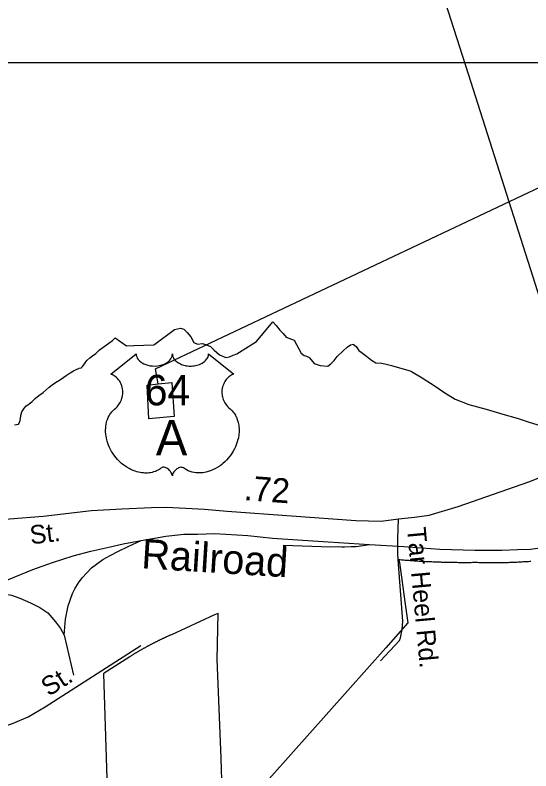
# Model space of a CAD drawing. Extents: x 2220236 to 2384410, y 720751 to 894131.
# Drawn here: x 2265814 to 2268441, y 801203 to 805050 of the extents above; entities that cross this region are included whole.
import ezdxf

# ---------------------------------------------------------------- set-up
doc = ezdxf.new("R2010")
doc.units = 0
doc.layers.add('Default', color=7, linetype='Continuous')

msp = doc.modelspace()

# ---------------------------------------------------------------- linework, layer by layer
at = {"layer": 'Default'}
msp.add_line((2266064.2, 801894.1), (2266112.2, 801690.6), dxfattribs=at)
for points in [[(2267578.8, 806444.3), (2268122, 804750.5), (2268572.1, 803339.8), (2268657, 803110.3), (2268685.3, 803070.6), (2268722.1, 803045.2), (2268750.4, 803022.5), (2268824.1, 802972.9), (2268856.2, 802947.5), (2268871.2, 802931.9), (2268892.2, 802903.7), (2268906.6, 802862.7)], [(2266541.9, 803174.1), (2266529.3, 803249.9), (2270077.8, 804926.4), (2273011.9, 804991.9)], [(2256785.4, 804809.4), (2269207.8, 804809.4), (2269207.8, 792904.9), (2256785.4, 792904.9), (2256785.4, 804809.4)], [(2265166, 802315.7), (2265298.1, 802370.5), (2265407.6, 802413.9), (2265513.3, 802442.3), (2265637.8, 802463), (2265785, 802485.7), (2265957.7, 802499.9), (2266204, 802528.2), (2266357.6, 802537), (2266509.3, 802544.2), (2266583.3, 802545.2), (2266684.3, 802540), (2266778.2, 802534.8), (2266894.8, 802525.3), (2267548.7, 802477.2), (2267678.9, 802474.4), (2267766.7, 802485.7), (2267848.8, 802494.2), (2267922.4, 802505.5), (2268071, 802549.4), (2268430.5, 802674.1), (2268906.6, 802862.7), (2270890.6, 803651.4), (2271591.2, 803921.9)], [(2266674, 803451.8), (2266690.8, 803435.3), (2266709, 803412.3), (2266724, 803384.2), (2266742.8, 803375.1), (2266768.2, 803378.1), (2266789.2, 803372.2), (2266810, 803362.8), (2266828.2, 803345.4), (2266840.8, 803333.5), (2266854.5, 803321.4), (2266887, 803306.7), (2266905.5, 803311.4), (2266925, 803319.7), (2266943.8, 803326.6), (2266970.8, 803342.5), (2266975.5, 803346.6), (2267043.2, 803389.2), (2267127.5, 803488.3), (2267144.2, 803469.4), (2267162.2, 803445.8), (2267179, 803429.2), (2267195, 803411.6), (2267235.2, 803396), (2267270.8, 803329.6), (2267287, 803317.6), (2267292.5, 803315.5), (2267297.8, 803313.5), (2267310.8, 803308.5), (2267312.8, 803305.6), (2267337.5, 803277.1), (2267367.8, 803267.4), (2267406, 803262.9), (2267422.5, 803274.9), (2267439.2, 803291.7), (2267454.2, 803312.1), (2267485.8, 803342.8), (2267505.8, 803359.2), (2267522.8, 803371.6), (2267536.8, 803374.5), (2267538.2, 803373.9), (2267550.5, 803363.5), (2267565.5, 803342.6), (2267577.2, 803334.2), (2267604.5, 803313.4), (2267628.8, 803294.5), (2267650.8, 803280.4), (2267681.8, 803279.2), (2267704.5, 803272.8), (2267730.5, 803266.3), (2267783.8, 803251.8), (2267826.2, 803239.4), (2267832.2, 803235.7), (2267888, 803204.2), (2267952.8, 803160.9), (2267997.8, 803131.7), (2268055.5, 803095.8), (2268125.2, 803068.9), (2268212.8, 803044), (2268298.2, 803019.6), (2268371.5, 802998.5), (2268433, 802978.9), (2268493, 802959)], [(2266674, 803451.8), (2266690.8, 803435.3), (2266709, 803412.3), (2266724, 803384.2), (2266742.8, 803375.1), (2266768.2, 803378.1), (2266789.2, 803372.2), (2266810, 803362.8), (2266828.2, 803345.4), (2266840.8, 803333.5), (2266854.5, 803321.4), (2266887, 803306.7), (2266905.5, 803311.4), (2266925, 803319.7), (2266943.8, 803326.6), (2266970.8, 803342.5), (2266975.5, 803346.6), (2267043.2, 803389.2), (2267127.5, 803488.3), (2267144.2, 803469.4), (2267162.2, 803445.8), (2267179, 803429.2), (2267195, 803411.6), (2267235.2, 803396), (2267270.8, 803329.6), (2267287, 803317.6), (2267292.5, 803315.5), (2267297.8, 803313.5), (2267310.8, 803308.5), (2267312.8, 803305.6), (2267337.5, 803277.1), (2267367.8, 803267.4), (2267406, 803262.9), (2267422.5, 803274.9), (2267439.2, 803291.7), (2267454.2, 803312.1), (2267485.8, 803342.8), (2267505.8, 803359.2), (2267522.8, 803371.6), (2267536.8, 803374.5), (2267538.2, 803373.9), (2267550.5, 803363.5), (2267565.5, 803342.6), (2267577.2, 803334.2), (2267604.5, 803313.4), (2267628.8, 803294.5), (2267650.8, 803280.4), (2267681.8, 803279.2), (2267704.5, 803272.8), (2267730.5, 803266.3), (2267783.8, 803251.8), (2267826.2, 803239.4), (2267832.2, 803235.7), (2267888, 803204.2), (2267952.8, 803160.9), (2267997.8, 803131.7), (2268055.5, 803095.8), (2268125.2, 803068.9), (2268212.8, 803044), (2268298.2, 803019.6), (2268371.5, 802998.5), (2268433, 802978.9), (2268493, 802959)], [(2265811.8, 802965.2), (2265820.5, 802966.2), (2265831.2, 802967.6), (2265837.8, 802979.6), (2265842.2, 802996.9), (2265842.5, 803012.5), (2265848.8, 803030.4), (2265858.2, 803046.3), (2265868.8, 803059.4), (2265886.2, 803071), (2265899, 803082), (2265916.5, 803098), (2265935.8, 803113.9), (2265956.5, 803129.1), (2265972.2, 803142.1), (2265988.2, 803156.3), (2266002.8, 803168.4), (2266020.2, 803179.8), (2266028.5, 803184.8), (2266031.2, 803186.3), (2266050.5, 803198.1), (2266074.5, 803215.9), (2266094.8, 803230), (2266112.2, 803238.9), (2266128.8, 803248.2), (2266138.8, 803251.9), (2266141, 803253.3), (2266151.5, 803255.6), (2266153, 803256.2), (2266159.8, 803263.8), (2266166.8, 803274.8), (2266178.8, 803291.3), (2266194.8, 803306.2), (2266209, 803315.5), (2266224.8, 803327.6), (2266243.8, 803345.9), (2266267, 803363), (2266291, 803381), (2266309.5, 803394.4), (2266324.2, 803406.9), (2266382.2, 803366.9), (2266418.2, 803368), (2266419.8, 803367.8), (2266469, 803369.6), (2266520.2, 803371.2), (2266525.8, 803375.3), (2266626, 803449.9), (2266656, 803457.4), (2266674, 803451.8)], [(2265811.8, 802965.2), (2265820.5, 802966.2), (2265831.2, 802967.6), (2265837.8, 802979.6), (2265842.2, 802996.9), (2265842.5, 803012.5), (2265848.8, 803030.4), (2265858.2, 803046.3), (2265868.8, 803059.4), (2265886.2, 803071), (2265899, 803082), (2265916.5, 803098), (2265935.8, 803113.9), (2265956.5, 803129.1), (2265972.2, 803142.1), (2265988.2, 803156.3), (2266002.8, 803168.4), (2266020.2, 803179.8), (2266028.5, 803184.8), (2266031.2, 803186.3), (2266050.5, 803198.1), (2266074.5, 803215.9), (2266094.8, 803230), (2266112.2, 803238.9), (2266128.8, 803248.2), (2266138.8, 803251.9), (2266141, 803253.3), (2266151.5, 803255.6), (2266153, 803256.2), (2266159.8, 803263.8), (2266166.8, 803274.8), (2266178.8, 803291.3), (2266194.8, 803306.2), (2266209, 803315.5), (2266224.8, 803327.6), (2266243.8, 803345.9), (2266267, 803363), (2266291, 803381), (2266309.5, 803394.4), (2266324.2, 803406.9), (2266382.2, 803366.9), (2266418.2, 803368), (2266419.8, 803367.8), (2266469, 803369.6), (2266520.2, 803371.2), (2266525.8, 803375.3), (2266626, 803449.9), (2266656, 803457.4), (2266674, 803451.8)], [(2267619.1, 802356.4), (2267793.2, 802346), (2267885.2, 802338.9), (2267977.3, 802331.8), (2268155.1, 802327.5), (2268227.3, 802326.3), (2268293.1, 802326.9), (2268373.1, 802329.6), (2268438.9, 802332.3), (2268548.8, 802347.2), (2268706.5, 802374.7), (2273201.7, 803292.5)], [(2266541.9, 803174.1), (2266611.8, 803180.6), (2266623.6, 803006.8), (2266495.6, 802995.7), (2266486, 803167.4), (2266541.9, 803174.1)], [(2267674.8, 801763.2), (2267771.7, 801866.2), (2267777.6, 801880.1), (2267785.2, 801922.3), (2267788.7, 801966.2), (2267765.9, 802255.8), (2267763.6, 802305.8), (2267762.8, 802385.8), (2267766.7, 802485.7)], [(2266455.6, 802375.5), (2266581.3, 802398.7), (2266673.2, 802407.6), (2266743, 802408.1), (2266831, 802411.1), (2266999, 802400.6), (2267125.1, 802387.8), (2267409.2, 802368.6), (2267619.1, 802356.4)], [(2265640.4, 802110), (2265779.7, 802177.3), (2265905.2, 802228.5), (2266004.9, 802263.4), (2266110.5, 802298.2), (2266200.2, 802321.2), (2266292, 802342.1), (2266363.7, 802358.6), (2266455.6, 802375.5)], [(2266064.2, 801894.1), (2266071.5, 801976.1), (2266084.9, 802044.2), (2266106.2, 802106.4), (2266118.1, 802130.5), (2266137.7, 802160.7), (2266155.4, 802186.7), (2266203, 802237.1), (2266260.5, 802279.7), (2266298.3, 802300.1), (2266340.2, 802322.5), (2266389.8, 802344.8), (2266455.6, 802375.5)], [(2267179.3, 802352.3), (2267421.3, 802344.5), (2267459.3, 802344.9), (2267477.4, 802343.2), (2267491.4, 802343.3), (2267525.3, 802345.6), (2267551.3, 802345.8), (2267619.1, 802356.4)], [(2268396, 802266.2), (2268389.5, 802265.8), (2268383, 802265.4), (2268376.5, 802265.1), (2268370, 802264.8), (2268363.8, 802264.5), (2268357.2, 802264.2), (2268350.8, 802263.9), (2268344.2, 802263.7), (2268337.8, 802263.4), (2268331.2, 802263.2), (2268325, 802263), (2268318.5, 802262.8), (2268312, 802262.6), (2268305.5, 802262.5), (2268299, 802262.4), (2268292.5, 802262.2), (2268286, 802262.1), (2268279.8, 802262.1), (2268273.2, 802262), (2268266.8, 802261.9), (2268260.2, 802261.9), (2268253.8, 802261.9), (2268247.2, 802261.9), (2268240.8, 802261.9), (2268234.5, 802261.9), (2268228, 802262), (2268221.5, 802262.1), (2268215, 802262.1), (2268208.5, 802262.2), (2268202, 802262.4), (2268195.5, 802262.5), (2268189.2, 802262.6), (2268182.8, 802262.8), (2268176.2, 802263), (2268169.8, 802263.2), (2268162.5, 802263.4), (2268156, 802263.4), (2268149.5, 802263.2), (2268143.2, 802263.2), (2268136.8, 802263.1), (2268130.2, 802263.1), (2268123.8, 802263.1), (2268117.2, 802263), (2268110.8, 802263), (2268104.2, 802263), (2268097.8, 802263), (2268091.5, 802263), (2268085, 802263.1), (2268078.5, 802263.1), (2268072, 802263.1), (2268065.5, 802263.2), (2268059, 802263.2), (2268052.5, 802263.3), (2268046.2, 802263.4), (2268039.8, 802263.5), (2268033.2, 802263.6), (2268026.8, 802263.8), (2268020.2, 802263.9), (2268013.8, 802264), (2268007.2, 802264.2), (2268001, 802264.4), (2267994.5, 802264.5), (2267988, 802264.7), (2267981.5, 802264.9), (2267975, 802265.1), (2267968.5, 802265.3), (2267962.2, 802265.6), (2267955.8, 802265.8), (2267949.2, 802266.1), (2267942.8, 802266.3), (2267936.2, 802266.6), (2267929.8, 802266.9), (2267923.2, 802267.2), (2267917, 802267.5), (2267910.5, 802267.8), (2267904, 802268.1), (2267897.5, 802268.5), (2267891, 802268.8), (2267884.8, 802269.2), (2267878.2, 802269.6), (2267871.8, 802269.9), (2267865.2, 802270.3), (2267858.8, 802270.8), (2267852.2, 802271.2), (2267846, 802271.6), (2267839.5, 802272), (2267833, 802272.5), (2267826.5, 802272.9), (2267820, 802273.4), (2267813.8, 802273.9), (2267807.2, 802274.4), (2267800.8, 802274.9), (2267794.2, 802275.4), (2267788, 802275.9), (2267781.5, 802276.4), (2267775, 802277), (2267771.8, 802277.3), (2267769.2, 802277.6), (2267771.2, 802263.9)], [(2268396, 802266.2), (2268389.5, 802265.8), (2268383, 802265.4), (2268376.5, 802265.1), (2268370, 802264.8), (2268363.8, 802264.5), (2268357.2, 802264.2), (2268350.8, 802263.9), (2268344.2, 802263.7), (2268337.8, 802263.4), (2268331.2, 802263.2), (2268325, 802263), (2268318.5, 802262.8), (2268312, 802262.6), (2268305.5, 802262.5), (2268299, 802262.4), (2268292.5, 802262.2), (2268286, 802262.1), (2268279.8, 802262.1), (2268273.2, 802262), (2268266.8, 802261.9), (2268260.2, 802261.9), (2268253.8, 802261.9), (2268247.2, 802261.9), (2268240.8, 802261.9), (2268234.5, 802261.9), (2268228, 802262), (2268221.5, 802262.1), (2268215, 802262.1), (2268208.5, 802262.2), (2268202, 802262.4), (2268195.5, 802262.5), (2268189.2, 802262.6), (2268182.8, 802262.8), (2268176.2, 802263), (2268169.8, 802263.2), (2268162.5, 802263.4), (2268156, 802263.4), (2268149.5, 802263.2), (2268143.2, 802263.2), (2268136.8, 802263.1), (2268130.2, 802263.1), (2268123.8, 802263.1), (2268117.2, 802263), (2268110.8, 802263), (2268104.2, 802263), (2268097.8, 802263), (2268091.5, 802263), (2268085, 802263.1), (2268078.5, 802263.1), (2268072, 802263.1), (2268065.5, 802263.2), (2268059, 802263.2), (2268052.5, 802263.3), (2268046.2, 802263.4), (2268039.8, 802263.5), (2268033.2, 802263.6), (2268026.8, 802263.8), (2268020.2, 802263.9), (2268013.8, 802264), (2268007.2, 802264.2), (2268001, 802264.4), (2267994.5, 802264.5), (2267988, 802264.7), (2267981.5, 802264.9), (2267975, 802265.1), (2267968.5, 802265.3), (2267962.2, 802265.6), (2267955.8, 802265.8), (2267949.2, 802266.1), (2267942.8, 802266.3), (2267936.2, 802266.6), (2267929.8, 802266.9), (2267923.2, 802267.2), (2267917, 802267.5), (2267910.5, 802267.8), (2267904, 802268.1), (2267897.5, 802268.5), (2267891, 802268.8), (2267884.8, 802269.2), (2267878.2, 802269.6), (2267871.8, 802269.9), (2267865.2, 802270.3), (2267858.8, 802270.8), (2267852.2, 802271.2), (2267846, 802271.6), (2267839.5, 802272), (2267833, 802272.5), (2267826.5, 802272.9), (2267820, 802273.4), (2267813.8, 802273.9), (2267807.2, 802274.4), (2267800.8, 802274.9), (2267794.2, 802275.4), (2267788, 802275.9), (2267781.5, 802276.4), (2267775, 802277), (2267771.8, 802277.3), (2267769.2, 802277.6), (2267771.2, 802263.9)], [(2267771.2, 802263.9), (2267799.2, 802063.7), (2267814.5, 801956.6), (2267702.2, 801830.4), (2267025, 801069)], [(2267771.2, 802263.9), (2267799.2, 802063.7), (2267814.5, 801956.6), (2267702.2, 801830.4), (2267025, 801069)], [(2268441, 802269.2), (2268434.8, 802268.8), (2268428.2, 802268.2), (2268421.8, 802267.8), (2268415.2, 802267.4), (2268408.8, 802266.9), (2268402.5, 802266.6), (2268396, 802266.2)], [(2268441, 802269.2), (2268434.8, 802268.8), (2268428.2, 802268.2), (2268421.8, 802267.8), (2268415.2, 802267.4), (2268408.8, 802266.9), (2268402.5, 802266.6), (2268396, 802266.2)], [(2265640.4, 802110), (2265698.3, 802108.6), (2265752.5, 802105.1), (2265796.5, 802097.4), (2265838.5, 802081.9), (2265892.8, 802058.4), (2265940.9, 802034.8), (2265981.2, 802007.2), (2266019.6, 801961.6), (2266045.9, 801927.9), (2266064.2, 801894.1)], [(2266869.5, 801101.6), (2266863, 801267.6), (2266843.5, 801772.4), (2266848, 802005), (2266830.2, 801997.1), (2266610, 801896.5), (2266604.5, 801894.2), (2266602, 801893), (2266599.2, 801891.8), (2266596.5, 801890.5), (2266593.8, 801889.3), (2266591, 801888.1), (2266588.2, 801886.8), (2266585.5, 801885.6), (2266582.8, 801884.3), (2266580, 801883.1), (2266577.2, 801881.8), (2266574.5, 801880.6), (2266571.8, 801879.2), (2266569.2, 801878), (2266566.5, 801876.7), (2266563.8, 801875.4), (2266561, 801874.1), (2266558.2, 801872.8), (2266555.5, 801871.6), (2266553, 801870.2), (2266550.2, 801868.9), (2266547.5, 801867.6), (2266544.8, 801866.2), (2266542.2, 801864.9), (2266539.5, 801863.6), (2266536.8, 801862.3), (2266534, 801860.9), (2266531.5, 801859.6), (2266528.8, 801858.2), (2266526, 801856.9), (2266523.2, 801855.6), (2266520.8, 801854.2), (2266518, 801852.8), (2266515.2, 801851.4), (2266512.8, 801850.1), (2266510, 801848.7), (2266507.2, 801847.2), (2266504.8, 801845.9), (2266502, 801844.5), (2266499.5, 801843.1), (2266496.8, 801841.7), (2266494, 801840.2), (2266491.5, 801838.8), (2266488.8, 801837.4), (2266486.2, 801836), (2266483.5, 801834.6), (2266481, 801833.1), (2266478.2, 801831.7), (2266475.8, 801830.2), (2266473, 801828.8), (2266470.5, 801827.3), (2266467.8, 801825.9), (2266465.2, 801824.4), (2266462.5, 801822.9), (2266460, 801821.4), (2266457.2, 801819.9), (2266454.8, 801818.4), (2266452.2, 801817), (2266449.5, 801815.5), (2266447, 801814), (2266444.2, 801812.5), (2266441.8, 801810.9), (2266439.2, 801809.4), (2266436.5, 801807.9), (2266434, 801806.4), (2266431.5, 801804.9), (2266428.8, 801803.3), (2266426.2, 801801.8), (2266423.8, 801800.2), (2266421, 801798.7), (2266418.5, 801797.2), (2266416, 801795.6), (2266413.5, 801794.1), (2266410.8, 801792.5), (2266408.2, 801790.9), (2266405.8, 801789.3), (2266403.2, 801787.8), (2266400.8, 801786.2), (2266398, 801784.6), (2266267.2, 801700), (2266263.5, 801697.6), (2266285.5, 801058.1)], [(2266869.5, 801101.6), (2266863, 801267.6), (2266843.5, 801772.4), (2266848, 802005), (2266830.2, 801997.1), (2266610, 801896.5), (2266604.5, 801894.2), (2266602, 801893), (2266599.2, 801891.8), (2266596.5, 801890.5), (2266593.8, 801889.3), (2266591, 801888.1), (2266588.2, 801886.8), (2266585.5, 801885.6), (2266582.8, 801884.3), (2266580, 801883.1), (2266577.2, 801881.8), (2266574.5, 801880.6), (2266571.8, 801879.2), (2266569.2, 801878), (2266566.5, 801876.7), (2266563.8, 801875.4), (2266561, 801874.1), (2266558.2, 801872.8), (2266555.5, 801871.6), (2266553, 801870.2), (2266550.2, 801868.9), (2266547.5, 801867.6), (2266544.8, 801866.2), (2266542.2, 801864.9), (2266539.5, 801863.6), (2266536.8, 801862.3), (2266534, 801860.9), (2266531.5, 801859.6), (2266528.8, 801858.2), (2266526, 801856.9), (2266523.2, 801855.6), (2266520.8, 801854.2), (2266518, 801852.8), (2266515.2, 801851.4), (2266512.8, 801850.1), (2266510, 801848.7), (2266507.2, 801847.2), (2266504.8, 801845.9), (2266502, 801844.5), (2266499.5, 801843.1), (2266496.8, 801841.7), (2266494, 801840.2), (2266491.5, 801838.8), (2266488.8, 801837.4), (2266486.2, 801836), (2266483.5, 801834.6), (2266481, 801833.1), (2266478.2, 801831.7), (2266475.8, 801830.2), (2266473, 801828.8), (2266470.5, 801827.3), (2266467.8, 801825.9), (2266465.2, 801824.4), (2266462.5, 801822.9), (2266460, 801821.4), (2266457.2, 801819.9), (2266454.8, 801818.4), (2266452.2, 801817), (2266449.5, 801815.5), (2266447, 801814), (2266444.2, 801812.5), (2266441.8, 801810.9), (2266439.2, 801809.4), (2266436.5, 801807.9), (2266434, 801806.4), (2266431.5, 801804.9), (2266428.8, 801803.3), (2266426.2, 801801.8), (2266423.8, 801800.2), (2266421, 801798.7), (2266418.5, 801797.2), (2266416, 801795.6), (2266413.5, 801794.1), (2266410.8, 801792.5), (2266408.2, 801790.9), (2266405.8, 801789.3), (2266403.2, 801787.8), (2266400.8, 801786.2), (2266398, 801784.6), (2266267.2, 801700), (2266263.5, 801697.6), (2266285.5, 801058.1)], [(2265557.4, 801365.5), (2265800.6, 801443.9), (2265880.3, 801478.4), (2265967.7, 801529.4), (2266454.6, 801841.8)]]:
    msp.add_lwpolyline(points, dxfattribs=at)
msp.add_lwpolyline([(2266431, 803325.3), (2266431.4, 803320), (2266432.7, 803313.7), (2266433.6, 803310.4), (2266436.6, 803304.2), (2266441.5, 803296.8), (2266448.3, 803289.6), (2266455.9, 803283.3), (2266461.1, 803279.9), (2266469.9, 803275.2), (2266479.8, 803271), (2266490.9, 803267.9), (2266502.2, 803265.6), (2266514.6, 803264.2), (2266526.8, 803264), (2266540, 803265), (2266554.6, 803267.8), (2266561.4, 803269.5), (2266568.9, 803272.1), (2266575.9, 803275), (2266583.6, 803279.1), (2266589.7, 803283), (2266594.5, 803286.5), (2266601.4, 803293.1), (2266606.8, 803299.8), (2266609.1, 803303.6), (2266611.1, 803307.3), (2266613.8, 803315), (2266614.5, 803318.5), (2266615.1, 803325.6), (2266615.5, 803319.6), (2266616.1, 803315.9), (2266617.1, 803312.2), (2266618.6, 803308.4), (2266621.3, 803302.9), (2266624.4, 803298.3), (2266630.1, 803291.6), (2266633.7, 803288.2), (2266637, 803285.6), (2266645.7, 803279.6), (2266655.9, 803274.4), (2266660.9, 803272.2), (2266666.1, 803270.4), (2266672.6, 803268.4), (2266679.4, 803266.8), (2266686.1, 803265.6), (2266692.9, 803264.7), (2266699.9, 803264.1), (2266705.6, 803264), (2266712.6, 803264.1), (2266719, 803264.4), (2266725.6, 803265.2), (2266732.9, 803266.4), (2266738.8, 803267.7), (2266746.5, 803269.8), (2266753.5, 803272.3), (2266759.7, 803274.9), (2266767.6, 803279.1), (2266774.1, 803283.1), (2266778.8, 803286.9), (2266784.4, 803292.1), (2266789.7, 803298.2), (2266792.8, 803302.7), (2266795, 803307.4), (2266797.1, 803312.2), (2266798.3, 803317.4), (2266799, 803321.9), (2266799.1, 803325.7), (2266927.7, 803223.3), (2266924.6, 803222.1), (2266917.7, 803218.7), (2266912.1, 803215.4), (2266903.3, 803209.2), (2266899.5, 803205.8), (2266895.7, 803202.2), (2266892.2, 803198.4), (2266889.1, 803194.8), (2266885.4, 803189.7), (2266882, 803184.5), (2266878.8, 803178.8), (2266876.4, 803173.9), (2266872.4, 803163.5), (2266870.5, 803157), (2266869.3, 803151.4), (2266867.8, 803140), (2266867.4, 803134.5), (2266867.4, 803129.1), (2266867.7, 803123.4), (2266868.3, 803117.9), (2266869.2, 803112.2), (2266870.2, 803107.2), (2266871.7, 803101.1), (2266874, 803093.9), (2266876.8, 803087), (2266882.7, 803075.8), (2266890.3, 803064.4), (2266895.7, 803058.1), (2266901, 803052.6), (2266908.9, 803045.9), (2266913.2, 803042.1), (2266918.2, 803037.2), (2266926.2, 803027.8), (2266929.5, 803023.4), (2266932.8, 803018.5), (2266935.8, 803013.4), (2266938.8, 803007.9), (2266941.3, 803003.1), (2266945.8, 802992.1), (2266949.1, 802981.4), (2266950.6, 802975.8), (2266953, 802963.1), (2266953.9, 802956.9), (2266954.9, 802944.6), (2266954.9, 802929.7), (2266953.8, 802915.6), (2266951.1, 802899.1), (2266948.9, 802889.2), (2266945.6, 802877.7), (2266942.3, 802867.8), (2266936.4, 802853.1), (2266931.2, 802842.5), (2266924.5, 802830), (2266919.8, 802822.5), (2266914.4, 802814.4), (2266907.7, 802805.2), (2266899.8, 802795.3), (2266890.3, 802784.9), (2266882.6, 802777.2), (2266872.6, 802768.2), (2266866.5, 802763.2), (2266857.8, 802756.7), (2266846, 802748.8), (2266834.3, 802742), (2266824.4, 802736.9), (2266815.5, 802733.1), (2266804.2, 802728.8), (2266785.2, 802723.6), (2266778.3, 802722.1), (2266770.1, 802720.9), (2266762.4, 802720.1), (2266754.9, 802719.7), (2266744.9, 802719.7), (2266735, 802720.4), (2266725.6, 802721.8), (2266715.8, 802723.9), (2266705.5, 802726.9), (2266696.2, 802730.5), (2266686.8, 802735.2), (2266670.9, 802745.2), (2266666.3, 802747.6), (2266663.7, 802748.3), (2266657.5, 802748.6), (2266651.8, 802747.4), (2266645.8, 802745.1), (2266642.3, 802743.2), (2266637.5, 802740), (2266633.9, 802737.2), (2266629.5, 802733), (2266626.4, 802729.5), (2266624.1, 802726.7), (2266619.6, 802719.7), (2266618, 802716.3), (2266616.4, 802712), (2266614.9, 802705.6), (2266612.9, 802713.7), (2266610.5, 802719), (2266607.8, 802723.6), (2266604.9, 802727.6), (2266600.5, 802732.8), (2266596.4, 802736.6), (2266591.6, 802740.6), (2266586.4, 802743.7), (2266582.3, 802745.8), (2266578.5, 802747.3), (2266573.8, 802748.4), (2266570, 802748.7), (2266566.9, 802748.6), (2266562.7, 802747.7), (2266556.8, 802743.5), (2266551.3, 802739.7), (2266545.3, 802735.9), (2266538.2, 802732.1), (2266532.9, 802729.7), (2266526.7, 802727.3), (2266519.4, 802724.8), (2266511.5, 802722.8), (2266503.4, 802721.2), (2266496.3, 802720.1), (2266488.6, 802719.4), (2266481.7, 802719.1), (2266474.5, 802719.2), (2266467.7, 802719.8), (2266459.9, 802720.4), (2266450.2, 802721.9), (2266442.1, 802723.7), (2266433.6, 802726), (2266424.9, 802728.7), (2266415.5, 802732.3), (2266403.8, 802737.4), (2266395.7, 802741.6), (2266382.9, 802748.9), (2266367.8, 802759.3), (2266356.5, 802768.5), (2266348.2, 802776.1), (2266335.9, 802788.5), (2266328.8, 802796.7), (2266317.5, 802811.2), (2266310.3, 802821.8), (2266305.6, 802829.6), (2266298.8, 802842), (2266295, 802849.8), (2266290.1, 802861.2), (2266286.3, 802871.7), (2266283.1, 802881.5), (2266281.4, 802887.8), (2266279, 802898.9), (2266277.5, 802906.7), (2266276.1, 802917.4), (2266275.3, 802928.7), (2266275.1, 802939.1), (2266275.4, 802947.8), (2266276.4, 802957.9), (2266278.1, 802968.6), (2266280.1, 802977.8), (2266282, 802984.4), (2266284.7, 802992.5), (2266288.3, 803001.4), (2266292.6, 803009.9), (2266296.6, 803016.9), (2266301.7, 803024.5), (2266306.7, 803031), (2266313.3, 803038.1), (2266320.1, 803044.7), (2266326.4, 803049.8), (2266333.9, 803057.1), (2266337.7, 803061.5), (2266342.4, 803067.6), (2266346.1, 803073.3), (2266349.1, 803078.4), (2266353, 803085.9), (2266355.4, 803091.6), (2266358.3, 803100.2), (2266359.8, 803106.3), (2266361.3, 803114.1), (2266362.3, 803121.5), (2266362.7, 803130.7), (2266362.5, 803138.3), (2266361.5, 803147.2), (2266359.8, 803155.7), (2266357.8, 803163.1), (2266354.6, 803171.6), (2266351.7, 803177.9), (2266346.7, 803186.3), (2266341.3, 803194.1), (2266335.6, 803200.5), (2266329.9, 803206.2), (2266324.4, 803210.5), (2266319.2, 803214.2), (2266312.7, 803218.2), (2266306.4, 803221.3), (2266302.4, 803222.9)], close=True, dxfattribs=at)

# ---------------------------------------------------------------- texts
for s, height, p in [('64', 155, (2266474.8, 803064)), ('A', 180, (2266530.6, 802809.1))]:
    msp.add_text(s, height=height, dxfattribs=at).set_placement(p)
for s, height, rotation, p in [('.72', 125, 355.7884, (2266976.7, 802582)), ('St.', 95, 6.7243, (2265894.4, 802356)), ('Tar Heel Rd.', 95, 275.2208, (2267810.2, 802440)), ('Railroad', 150, 356.4242, (2266454.4, 802235)), ('St.', 95, 32.6845, (2265985.5, 801579.8))]:
    msp.add_text(s, height=height, rotation=rotation, dxfattribs=at).set_placement(p)

doc.saveas('drawing.dxf')
